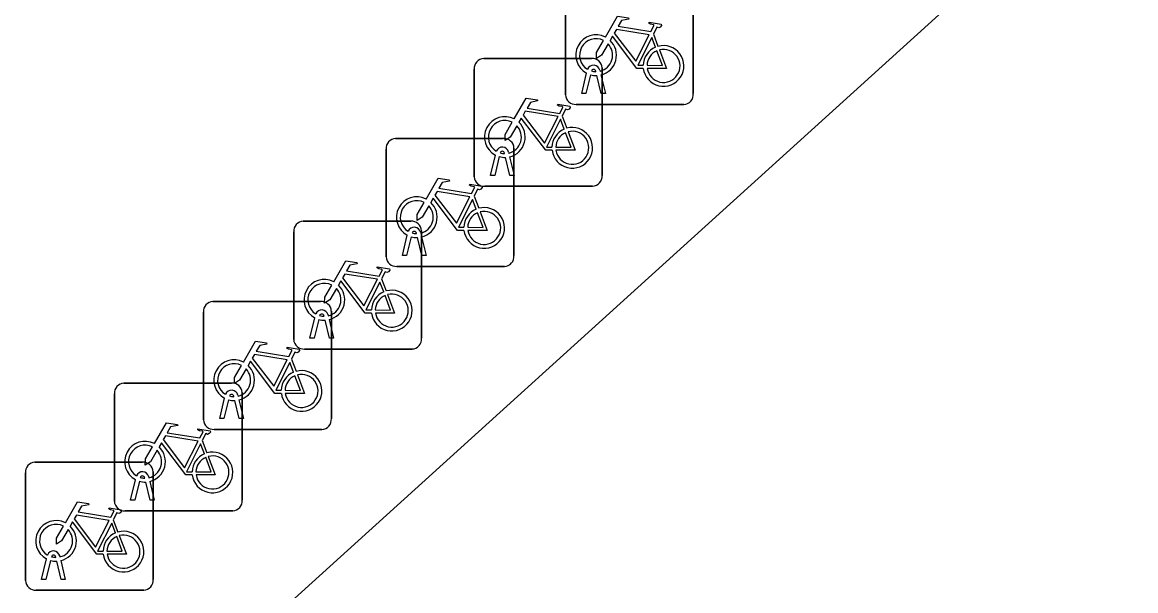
# Model space of a CAD drawing. Extents: x 159039 to 160102, y 381214 to 382524.
# Drawn here: x 159756.83 to 159765.53, y 381947.32 to 381951.77 of the extents above; entities that cross this region are included whole.
import ezdxf

# ---------------------------------------------------------------- set-up
doc = ezdxf.new("R2010")
doc.units = 0
for name, color, linetype in [('IMGEO_Fietsenrek', 7, 'Continuous'), ('IMGEO_Parkeervlak_open', 7, 'Continuous'), ('IMGEO_Voetpad_open', 7, 'Continuous')]:
    doc.layers.add(name, color=color, linetype=linetype)

msp = doc.modelspace()

# ---------------------------------------------------------------- linework, layer by layer
at = {"layer": 'IMGEO_Fietsenrek'}
for p, q in [((159761.0715, 381951.1989), (159761.0715, 381952.0398)), ((159761.0715, 381952.0398), (159761.0715, 381951.1989)), ((159762.0705, 381952.0491), (159762.0705, 381951.2082)), ((159762.0705, 381951.2082), (159762.0705, 381952.0491)), ((159761.7582, 381951.6732), (159761.7945, 381951.578)), ((159760.3585, 381950.5589), (159760.3585, 381951.3998)), ((159760.3585, 381951.3998), (159760.3585, 381950.5589)), ((159760.4329, 381951.4835), (159761.2738, 381951.4835)), ((159761.2738, 381951.4835), (159760.4329, 381951.4835)), ((159761.3575, 381951.4091), (159761.3575, 381950.5682)), ((159761.3575, 381950.5682), (159761.3575, 381951.4091)), ((159761.1985, 381951.2083), (159761.2368, 381951.3683)), ((159761.2672, 381951.3561), (159761.2319, 381951.2083)), ((159761.3089, 381951.3799), (159761.3079, 381951.3842)), ((159761.35, 381951.2083), (159761.3161, 381951.35)), ((159761.3396, 381951.3914), (159761.3414, 381951.3835)), ((159761.3484, 381951.3543), (159761.3834, 381951.2083)), ((159761.2319, 381951.2083), (159761.1985, 381951.2083)), ((159761.3834, 381951.2083), (159761.35, 381951.2083)), ((159761.9961, 381951.1245), (159761.1552, 381951.1245)), ((159761.1552, 381951.1245), (159761.9961, 381951.1245)), ((159761.0452, 381951.0332), (159761.0815, 381950.938)), ((159759.7449, 381950.8575), (159760.5858, 381950.8575)), ((159760.5858, 381950.8575), (159759.7449, 381950.8575)), ((159759.6705, 381949.9329), (159759.6705, 381950.7738)), ((159759.6705, 381950.7738), (159759.6705, 381949.9329)), ((159760.4855, 381950.5683), (159760.5238, 381950.7283)), ((159760.5542, 381950.7161), (159760.5189, 381950.5683)), ((159760.5959, 381950.7399), (159760.5949, 381950.7442)), ((159760.637, 381950.5683), (159760.6031, 381950.71)), ((159760.6266, 381950.7514), (159760.6284, 381950.7435)), ((159760.6354, 381950.7143), (159760.6704, 381950.5683)), ((159760.6695, 381950.7831), (159760.6695, 381949.9422)), ((159760.6695, 381949.9422), (159760.6695, 381950.7831)), ((159760.5189, 381950.5683), (159760.4855, 381950.5683)), ((159760.6704, 381950.5683), (159760.637, 381950.5683)), ((159761.2831, 381950.4845), (159760.4422, 381950.4845)), ((159760.4422, 381950.4845), (159761.2831, 381950.4845)), ((159760.3572, 381950.4072), (159760.3935, 381950.312)), ((159759.0229, 381950.2115), (159759.8638, 381950.2115)), ((159759.8638, 381950.2115), (159759.0229, 381950.2115)), ((159758.9485, 381949.2869), (159758.9485, 381950.1278)), ((159758.9485, 381950.1278), (159758.9485, 381949.2869)), ((159759.7975, 381949.9423), (159759.8358, 381950.1023)), ((159759.9079, 381950.1139), (159759.9069, 381950.1182)), ((159759.9386, 381950.1254), (159759.9404, 381950.1175)), ((159759.9475, 381950.1371), (159759.9475, 381949.2962)), ((159759.9475, 381949.2962), (159759.9475, 381950.1371)), ((159759.8662, 381950.0901), (159759.8309, 381949.9423)), ((159759.949, 381949.9423), (159759.9151, 381950.084)), ((159759.9474, 381950.0883), (159759.9824, 381949.9423)), ((159759.8309, 381949.9423), (159759.7975, 381949.9423)), ((159759.9824, 381949.9423), (159759.949, 381949.9423)), ((159760.5951, 381949.8585), (159759.7542, 381949.8585)), ((159759.7542, 381949.8585), (159760.5951, 381949.8585)), ((159759.6352, 381949.7612), (159759.6715, 381949.666)), ((159758.3179, 381949.5835), (159759.1588, 381949.5835)), ((159759.1588, 381949.5835), (159758.3179, 381949.5835)), ((159758.2435, 381948.6589), (159758.2435, 381949.4998)), ((159758.2435, 381949.4998), (159758.2435, 381948.6589)), ((159759.2425, 381949.5091), (159759.2425, 381948.6682)), ((159759.2425, 381948.6682), (159759.2425, 381949.5091)), ((159759.0755, 381949.2963), (159759.1138, 381949.4563)), ((159759.1442, 381949.4441), (159759.1089, 381949.2963)), ((159759.1859, 381949.4679), (159759.1849, 381949.4722)), ((159759.227, 381949.2963), (159759.1931, 381949.438)), ((159759.2166, 381949.4794), (159759.2184, 381949.4715)), ((159759.2254, 381949.4423), (159759.2604, 381949.2963)), ((159759.1089, 381949.2963), (159759.0755, 381949.2963)), ((159759.2604, 381949.2963), (159759.227, 381949.2963)), ((159759.8731, 381949.2125), (159759.0322, 381949.2125)), ((159759.0322, 381949.2125), (159759.8731, 381949.2125)), ((159758.9302, 381949.1332), (159758.9665, 381949.038)), ((159757.6219, 381948.9465), (159758.4628, 381948.9465)), ((159758.4628, 381948.9465), (159757.6219, 381948.9465)), ((159757.5475, 381948.0219), (159757.5475, 381948.8628)), ((159757.5475, 381948.8628), (159757.5475, 381948.0219)), ((159758.3705, 381948.6683), (159758.4088, 381948.8283)), ((159758.4392, 381948.8161), (159758.4039, 381948.6683)), ((159758.4809, 381948.8399), (159758.4799, 381948.8442)), ((159758.522, 381948.6683), (159758.4881, 381948.81)), ((159758.5116, 381948.8514), (159758.5134, 381948.8435)), ((159758.5204, 381948.8143), (159758.5554, 381948.6683)), ((159758.5465, 381948.8721), (159758.5465, 381948.0312)), ((159758.5465, 381948.0312), (159758.5465, 381948.8721)), ((159758.4039, 381948.6683), (159758.3705, 381948.6683)), ((159758.5554, 381948.6683), (159758.522, 381948.6683)), ((159759.1681, 381948.5845), (159758.3272, 381948.5845)), ((159758.3272, 381948.5845), (159759.1681, 381948.5845)), ((159758.2342, 381948.4962), (159758.2705, 381948.401)), ((159756.9269, 381948.3275), (159757.7678, 381948.3275)), ((159757.7678, 381948.3275), (159756.9269, 381948.3275)), ((159756.8525, 381947.4029), (159756.8525, 381948.2438)), ((159756.8525, 381948.2438), (159756.8525, 381947.4029)), ((159757.6745, 381948.0313), (159757.7128, 381948.1913)), ((159757.7849, 381948.2029), (159757.7839, 381948.2072)), ((159757.8156, 381948.2144), (159757.8174, 381948.2065)), ((159757.8515, 381948.2531), (159757.8515, 381947.4122)), ((159757.8515, 381947.4122), (159757.8515, 381948.2531)), ((159757.7432, 381948.1791), (159757.7079, 381948.0313)), ((159757.826, 381948.0313), (159757.7921, 381948.173)), ((159757.8244, 381948.1773), (159757.8594, 381948.0313)), ((159757.7079, 381948.0313), (159757.6745, 381948.0313)), ((159757.8594, 381948.0313), (159757.826, 381948.0313)), ((159758.4721, 381947.9475), (159757.6312, 381947.9475)), ((159757.6312, 381947.9475), (159758.4721, 381947.9475)), ((159757.5392, 381947.8772), (159757.5755, 381947.782)), ((159756.9795, 381947.4123), (159757.0178, 381947.5723)), ((159757.0899, 381947.5839), (159757.0889, 381947.5882)), ((159757.1206, 381947.5954), (159757.1224, 381947.5875)), ((159757.0482, 381947.5601), (159757.0129, 381947.4123)), ((159757.131, 381947.4123), (159757.0971, 381947.554)), ((159757.1294, 381947.5583), (159757.1644, 381947.4123)), ((159757.0129, 381947.4123), (159756.9795, 381947.4123)), ((159757.1644, 381947.4123), (159757.131, 381947.4123)), ((159757.7771, 381947.3285), (159756.9362, 381947.3285)), ((159756.9362, 381947.3285), (159757.7771, 381947.3285))]:
    msp.add_line(p, q, dxfattribs=at)
for points in [[(159761.3841, 381951.6502), (159761.4788, 381951.8137), (159761.565, 381951.7999), (159761.5667, 381951.7912), (159761.5106, 381951.7803), (159761.4844, 381951.735), (159761.7396, 381951.6942)], [(159761.7396, 381951.6942), (159761.7646, 381951.743), (159761.7595, 381951.747), (159761.7363, 381951.7507), (159761.7236, 381951.7582), (159761.7226, 381951.7613), (159761.7248, 381951.7659), (159761.8196, 381951.7508), (159761.8219, 381951.7405), (159761.8125, 381951.7281), (159761.8001, 381951.7217), (159761.7856, 381951.7279), (159761.7582, 381951.6732)], [(159761.7267, 381951.669), (159761.4699, 381951.71), (159761.4532, 381951.6812), (159761.6202, 381951.4609), (159761.7267, 381951.669)], [(159761.4048, 381951.5977), (159761.3532, 381951.5085), (159761.3133, 381951.4825), (159761.3145, 381951.53), (159761.369, 381951.6242)], [(159761.6798, 381951.4055), (159761.6301, 381951.4056), (159761.4394, 381951.6573), (159761.4204, 381951.6245)], [(159761.7747, 381951.571), (159761.7454, 381951.6478), (159761.636, 381951.4297), (159761.6787, 381951.4296)], [(159761.7087, 381951.4295), (159761.8286, 381951.4293), (159761.7854, 381951.5429)], [(159761.8052, 381951.5498), (159761.8602, 381951.4052), (159761.7101, 381951.4055)], [(159760.6711, 381951.0102), (159760.7658, 381951.1737), (159760.852, 381951.1599), (159760.8537, 381951.1512), (159760.7976, 381951.1403), (159760.7714, 381951.095), (159761.0266, 381951.0542)], [(159761.0137, 381951.029), (159760.7569, 381951.07), (159760.7402, 381951.0412), (159760.9072, 381950.8209), (159761.0137, 381951.029)], [(159761.0266, 381951.0542), (159761.0516, 381951.103), (159761.0465, 381951.107), (159761.0233, 381951.1107), (159761.0106, 381951.1182), (159761.0096, 381951.1213), (159761.0118, 381951.1259), (159761.1066, 381951.1108), (159761.1089, 381951.1005), (159761.0995, 381951.0881), (159761.0871, 381951.0817), (159761.0726, 381951.0879), (159761.0452, 381951.0332)], [(159760.6918, 381950.9577), (159760.6402, 381950.8685), (159760.6003, 381950.8425), (159760.6015, 381950.89), (159760.656, 381950.9842)], [(159760.9668, 381950.7655), (159760.9171, 381950.7656), (159760.7264, 381951.0173), (159760.7074, 381950.9845)], [(159761.0617, 381950.931), (159761.0324, 381951.0078), (159760.923, 381950.7897), (159760.9657, 381950.7896)], [(159760.9957, 381950.7895), (159761.1156, 381950.7893), (159761.0724, 381950.9029)], [(159761.0922, 381950.9098), (159761.1472, 381950.7652), (159760.9971, 381950.7655)], [(159759.9831, 381950.3842), (159760.0778, 381950.5477), (159760.164, 381950.5339), (159760.1657, 381950.5252), (159760.1096, 381950.5143), (159760.0834, 381950.469), (159760.3386, 381950.4282)], [(159760.3257, 381950.403), (159760.0689, 381950.444), (159760.0522, 381950.4152), (159760.2192, 381950.1949), (159760.3257, 381950.403)], [(159760.3386, 381950.4282), (159760.3636, 381950.477), (159760.3585, 381950.481), (159760.3353, 381950.4847), (159760.3226, 381950.4922), (159760.3216, 381950.4953), (159760.3238, 381950.4999), (159760.4186, 381950.4848), (159760.4209, 381950.4745), (159760.4115, 381950.4621), (159760.3991, 381950.4557), (159760.3846, 381950.4619), (159760.3572, 381950.4072)], [(159760.0038, 381950.3317), (159759.9522, 381950.2425), (159759.9123, 381950.2165), (159759.9135, 381950.264), (159759.968, 381950.3582)], [(159760.2788, 381950.1395), (159760.2291, 381950.1396), (159760.0384, 381950.3913), (159760.0194, 381950.3585)], [(159760.3737, 381950.305), (159760.3444, 381950.3818), (159760.235, 381950.1637), (159760.2777, 381950.1636)], [(159760.3077, 381950.1635), (159760.4276, 381950.1633), (159760.3844, 381950.2769)], [(159760.4042, 381950.2838), (159760.4592, 381950.1392), (159760.3091, 381950.1395)], [(159759.2611, 381949.7382), (159759.3558, 381949.9017), (159759.442, 381949.8879), (159759.4437, 381949.8792), (159759.3876, 381949.8683), (159759.3614, 381949.823), (159759.6166, 381949.7822)], [(159759.6166, 381949.7822), (159759.6416, 381949.831), (159759.6365, 381949.835), (159759.6133, 381949.8387), (159759.6006, 381949.8462), (159759.5996, 381949.8493), (159759.6018, 381949.8539), (159759.6966, 381949.8388), (159759.6989, 381949.8285), (159759.6895, 381949.8161), (159759.6771, 381949.8097), (159759.6626, 381949.8159), (159759.6352, 381949.7612)], [(159759.5568, 381949.4935), (159759.5071, 381949.4936), (159759.3164, 381949.7453), (159759.2974, 381949.7125)], [(159759.6037, 381949.757), (159759.3469, 381949.798), (159759.3302, 381949.7692), (159759.4972, 381949.5489), (159759.6037, 381949.757)], [(159759.2818, 381949.6857), (159759.2302, 381949.5965), (159759.1903, 381949.5705), (159759.1915, 381949.618), (159759.246, 381949.7122)], [(159759.6517, 381949.659), (159759.6224, 381949.7358), (159759.513, 381949.5177), (159759.5557, 381949.5176)], [(159759.5857, 381949.5175), (159759.7056, 381949.5173), (159759.6624, 381949.6309)], [(159759.6822, 381949.6378), (159759.7372, 381949.4932), (159759.5871, 381949.4935)], [(159758.5561, 381949.1102), (159758.6508, 381949.2737), (159758.737, 381949.2599), (159758.7387, 381949.2512), (159758.6826, 381949.2403), (159758.6564, 381949.195), (159758.9116, 381949.1542)], [(159758.9116, 381949.1542), (159758.9366, 381949.203), (159758.9315, 381949.207), (159758.9083, 381949.2107), (159758.8956, 381949.2182), (159758.8946, 381949.2213), (159758.8968, 381949.2259), (159758.9916, 381949.2108), (159758.9939, 381949.2005), (159758.9845, 381949.1881), (159758.9721, 381949.1817), (159758.9576, 381949.1879), (159758.9302, 381949.1332)], [(159758.8987, 381949.129), (159758.6419, 381949.17), (159758.6252, 381949.1412), (159758.7922, 381948.9209), (159758.8987, 381949.129)], [(159758.5768, 381949.0577), (159758.5252, 381948.9685), (159758.4853, 381948.9425), (159758.4865, 381948.99), (159758.541, 381949.0842)], [(159758.8518, 381948.8655), (159758.8021, 381948.8656), (159758.6114, 381949.1173), (159758.5924, 381949.0845)], [(159758.9467, 381949.031), (159758.9174, 381949.1078), (159758.808, 381948.8897), (159758.8507, 381948.8896)], [(159758.8807, 381948.8895), (159759.0006, 381948.8893), (159758.9574, 381949.0029)], [(159758.9772, 381949.0098), (159759.0322, 381948.8652), (159758.8821, 381948.8655)], [(159757.8601, 381948.4732), (159757.9548, 381948.6367), (159758.041, 381948.6229), (159758.0427, 381948.6142), (159757.9866, 381948.6033), (159757.9604, 381948.558), (159758.2156, 381948.5172)], [(159758.2027, 381948.492), (159757.9459, 381948.533), (159757.9292, 381948.5042), (159758.0962, 381948.2839), (159758.2027, 381948.492)], [(159758.2156, 381948.5172), (159758.2406, 381948.566), (159758.2355, 381948.57), (159758.2123, 381948.5737), (159758.1996, 381948.5812), (159758.1986, 381948.5843), (159758.2008, 381948.5889), (159758.2956, 381948.5738), (159758.2979, 381948.5635), (159758.2885, 381948.5511), (159758.2761, 381948.5447), (159758.2616, 381948.5509), (159758.2342, 381948.4962)], [(159757.8808, 381948.4207), (159757.8292, 381948.3315), (159757.7893, 381948.3055), (159757.7905, 381948.353), (159757.845, 381948.4472)], [(159758.1558, 381948.2285), (159758.1061, 381948.2286), (159757.9154, 381948.4803), (159757.8964, 381948.4475)], [(159758.2507, 381948.394), (159758.2214, 381948.4708), (159758.112, 381948.2527), (159758.1547, 381948.2526)], [(159758.1847, 381948.2525), (159758.3046, 381948.2523), (159758.2614, 381948.3659)], [(159758.2812, 381948.3728), (159758.3362, 381948.2282), (159758.1861, 381948.2285)], [(159757.1651, 381947.8542), (159757.2598, 381948.0177), (159757.346, 381948.0039), (159757.3477, 381947.9952), (159757.2916, 381947.9843), (159757.2654, 381947.939), (159757.5206, 381947.8982)], [(159757.5206, 381947.8982), (159757.5456, 381947.947), (159757.5405, 381947.951), (159757.5173, 381947.9547), (159757.5046, 381947.9622), (159757.5036, 381947.9653), (159757.5058, 381947.9699), (159757.6006, 381947.9548), (159757.6029, 381947.9445), (159757.5935, 381947.9321), (159757.5811, 381947.9257), (159757.5666, 381947.9319), (159757.5392, 381947.8772)], [(159757.4608, 381947.6095), (159757.4111, 381947.6096), (159757.2204, 381947.8613), (159757.2014, 381947.8285)], [(159757.5077, 381947.873), (159757.2509, 381947.914), (159757.2342, 381947.8852), (159757.4012, 381947.6649), (159757.5077, 381947.873)], [(159757.5557, 381947.775), (159757.5264, 381947.8518), (159757.417, 381947.6337), (159757.4597, 381947.6336)], [(159757.1858, 381947.8017), (159757.1342, 381947.7125), (159757.0943, 381947.6865), (159757.0955, 381947.734), (159757.15, 381947.8282)], [(159757.4897, 381947.6335), (159757.6096, 381947.6333), (159757.5664, 381947.7469)], [(159757.5862, 381947.7538), (159757.6412, 381947.6092), (159757.4911, 381947.6095)]]:
    msp.add_lwpolyline(points, dxfattribs=at)
for centre, radius, start, end in [((159761.3111, 381951.5089), 0.159, 62.67661, 242.13685), ((159761.3111, 381951.5089), 0.129, 63.31916, 238.90302), ((159761.3111, 381951.5089), 0.129, 283.60429, 43.43025), ((159761.3111, 381951.5089), 0.159, 283.5766, 46.60424), ((159761.8377, 381951.4249), 0.159, 187.0065, 105.77075), ((159761.8377, 381951.4249), 0.159, 113.3408, 178.32165), ((159761.8377, 381951.4249), 0.129, 113.92302, 177.95563), ((159761.8377, 381951.4249), 0.129, 188.67146, 104.58832), ((159760.4362, 381951.4056), 0.0779, 92.4484, 184.28452), ((159760.4362, 381951.4056), 0.0779, 92.4484, 184.28452), ((159761.2909, 381951.3803), 0.0499, 12.8025, 158.69338), ((159761.2796, 381951.4058), 0.0779, 2.4484, 94.28452), ((159761.2796, 381951.4058), 0.0779, 2.4484, 94.28452), ((159761.3111, 381951.5089), 0.159, 253.99666, 271.78671), ((159761.2909, 381951.3803), 0.0174, 12.8025, 163.45023), ((159761.3111, 381951.5089), 0.129, 253.41502, 269.02044), ((159761.1494, 381951.2022), 0.0779, 182.4484, 274.28452), ((159761.1494, 381951.2022), 0.0779, 182.4484, 274.28452), ((159761.9928, 381951.2024), 0.0779, 272.4484, 4.28452), ((159761.9928, 381951.2024), 0.0779, 272.4484, 4.28452), ((159760.5981, 381950.8689), 0.159, 62.67661, 242.13685), ((159760.5981, 381950.8689), 0.129, 63.31916, 238.90302), ((159760.5981, 381950.8689), 0.159, 283.5766, 46.60424), ((159760.5981, 381950.8689), 0.129, 283.60429, 43.43025), ((159761.1247, 381950.7849), 0.159, 113.3408, 178.32165), ((159761.1247, 381950.7849), 0.159, 187.0065, 105.77075), ((159761.1247, 381950.7849), 0.129, 113.92302, 177.95563), ((159761.1247, 381950.7849), 0.129, 188.67146, 104.58832), ((159759.7482, 381950.7796), 0.0779, 92.4484, 184.28452), ((159759.7482, 381950.7796), 0.0779, 92.4484, 184.28452), ((159760.5779, 381950.7403), 0.0499, 12.8025, 158.69338), ((159760.5916, 381950.7798), 0.0779, 2.4484, 94.28452), ((159760.5916, 381950.7798), 0.0779, 2.4484, 94.28452), ((159760.5981, 381950.8689), 0.159, 253.99666, 271.78671), ((159760.5779, 381950.7403), 0.0174, 12.8025, 163.45023), ((159760.5981, 381950.8689), 0.129, 253.41502, 269.02044), ((159760.4364, 381950.5622), 0.0779, 182.4484, 274.28452), ((159760.4364, 381950.5622), 0.0779, 182.4484, 274.28452), ((159761.2798, 381950.5624), 0.0779, 272.4484, 4.28452), ((159761.2798, 381950.5624), 0.0779, 272.4484, 4.28452), ((159759.9101, 381950.2429), 0.159, 62.67661, 242.13685), ((159759.9101, 381950.2429), 0.129, 63.31916, 238.90302), ((159759.9101, 381950.2429), 0.159, 283.5766, 46.60424), ((159759.9101, 381950.2429), 0.129, 283.60429, 43.43025), ((159760.4367, 381950.1589), 0.159, 113.3408, 178.32165), ((159760.4367, 381950.1589), 0.159, 187.0065, 105.77075), ((159760.4367, 381950.1589), 0.129, 113.92302, 177.95563), ((159760.4367, 381950.1589), 0.129, 188.67146, 104.58832), ((159759.0262, 381950.1336), 0.0779, 92.4484, 184.28452), ((159759.0262, 381950.1336), 0.0779, 92.4484, 184.28452), ((159759.8696, 381950.1338), 0.0779, 2.4484, 94.28452), ((159759.8696, 381950.1338), 0.0779, 2.4484, 94.28452), ((159759.8899, 381950.1143), 0.0499, 12.8025, 158.69338), ((159759.8899, 381950.1143), 0.0174, 12.8025, 163.45023), ((159759.9101, 381950.2429), 0.129, 253.41502, 269.02044), ((159759.9101, 381950.2429), 0.159, 253.99666, 271.78671), ((159759.7484, 381949.9362), 0.0779, 182.4484, 274.28452), ((159759.7484, 381949.9362), 0.0779, 182.4484, 274.28452), ((159760.5918, 381949.9364), 0.0779, 272.4484, 4.28452), ((159760.5918, 381949.9364), 0.0779, 272.4484, 4.28452), ((159759.1881, 381949.5969), 0.159, 62.67661, 242.13685), ((159759.1881, 381949.5969), 0.129, 63.31916, 238.90302), ((159759.1881, 381949.5969), 0.129, 283.60429, 43.43025), ((159759.1881, 381949.5969), 0.159, 283.5766, 46.60424), ((159759.7147, 381949.5129), 0.159, 113.3408, 178.32165), ((159759.7147, 381949.5129), 0.159, 187.0065, 105.77075), ((159758.3212, 381949.5056), 0.0779, 92.4484, 184.28452), ((159758.3212, 381949.5056), 0.0779, 92.4484, 184.28452), ((159759.1646, 381949.5058), 0.0779, 2.4484, 94.28452), ((159759.1646, 381949.5058), 0.0779, 2.4484, 94.28452), ((159759.7147, 381949.5129), 0.129, 113.92302, 177.95563), ((159759.7147, 381949.5129), 0.129, 188.67146, 104.58832), ((159759.1679, 381949.4683), 0.0499, 12.8025, 158.69338), ((159759.1679, 381949.4683), 0.0174, 12.8025, 163.45023), ((159759.1881, 381949.5969), 0.159, 253.99666, 271.78671), ((159759.1881, 381949.5969), 0.129, 253.41502, 269.02044), ((159759.0264, 381949.2902), 0.0779, 182.4484, 274.28452), ((159759.0264, 381949.2902), 0.0779, 182.4484, 274.28452), ((159759.8698, 381949.2904), 0.0779, 272.4484, 4.28452), ((159759.8698, 381949.2904), 0.0779, 272.4484, 4.28452), ((159758.4831, 381948.9689), 0.159, 62.67661, 242.13685), ((159758.4831, 381948.9689), 0.129, 63.31916, 238.90302), ((159758.4831, 381948.9689), 0.129, 283.60429, 43.43025), ((159758.4831, 381948.9689), 0.159, 283.5766, 46.60424), ((159759.0097, 381948.8849), 0.159, 113.3408, 178.32165), ((159759.0097, 381948.8849), 0.159, 187.0065, 105.77075), ((159759.0097, 381948.8849), 0.129, 113.92302, 177.95563), ((159759.0097, 381948.8849), 0.129, 188.67146, 104.58832), ((159757.6252, 381948.8686), 0.0779, 92.4484, 184.28452), ((159757.6252, 381948.8686), 0.0779, 92.4484, 184.28452), ((159758.4629, 381948.8403), 0.0499, 12.8025, 158.69338), ((159758.4686, 381948.8688), 0.0779, 2.4484, 94.28452), ((159758.4686, 381948.8688), 0.0779, 2.4484, 94.28452), ((159758.4831, 381948.9689), 0.159, 253.99666, 271.78671), ((159758.4629, 381948.8403), 0.0174, 12.8025, 163.45023), ((159758.4831, 381948.9689), 0.129, 253.41502, 269.02044), ((159758.3214, 381948.6622), 0.0779, 182.4484, 274.28452), ((159758.3214, 381948.6622), 0.0779, 182.4484, 274.28452), ((159759.1648, 381948.6624), 0.0779, 272.4484, 4.28452), ((159759.1648, 381948.6624), 0.0779, 272.4484, 4.28452), ((159757.7871, 381948.3319), 0.159, 62.67661, 242.13685), ((159757.7871, 381948.3319), 0.129, 63.31916, 238.90302), ((159757.7871, 381948.3319), 0.159, 283.5766, 46.60424), ((159757.7871, 381948.3319), 0.129, 283.60429, 43.43025), ((159758.3137, 381948.2479), 0.159, 113.3408, 178.32165), ((159758.3137, 381948.2479), 0.159, 187.0065, 105.77075), ((159758.3137, 381948.2479), 0.129, 113.92302, 177.95563), ((159758.3137, 381948.2479), 0.129, 188.67146, 104.58832), ((159756.9302, 381948.2496), 0.0779, 92.4484, 184.28452), ((159756.9302, 381948.2496), 0.0779, 92.4484, 184.28452), ((159757.7736, 381948.2498), 0.0779, 2.4484, 94.28452), ((159757.7736, 381948.2498), 0.0779, 2.4484, 94.28452), ((159757.7669, 381948.2033), 0.0499, 12.8025, 158.69338), ((159757.7669, 381948.2033), 0.0174, 12.8025, 163.45023), ((159757.7871, 381948.3319), 0.129, 253.41502, 269.02044), ((159757.7871, 381948.3319), 0.159, 253.99666, 271.78671), ((159757.6254, 381948.0252), 0.0779, 182.4484, 274.28452), ((159757.6254, 381948.0252), 0.0779, 182.4484, 274.28452), ((159758.4688, 381948.0254), 0.0779, 272.4484, 4.28452), ((159758.4688, 381948.0254), 0.0779, 272.4484, 4.28452), ((159757.0921, 381947.7129), 0.159, 62.67661, 242.13685), ((159757.0921, 381947.7129), 0.129, 63.31916, 238.90302), ((159757.0921, 381947.7129), 0.129, 283.60429, 43.43025), ((159757.0921, 381947.7129), 0.159, 283.5766, 46.60424), ((159757.6187, 381947.6289), 0.159, 113.3408, 178.32165), ((159757.6187, 381947.6289), 0.159, 187.0065, 105.77075), ((159757.6187, 381947.6289), 0.129, 113.92302, 177.95563), ((159757.6187, 381947.6289), 0.129, 188.67146, 104.58832), ((159757.0719, 381947.5843), 0.0499, 12.8025, 158.69338), ((159757.0719, 381947.5843), 0.0174, 12.8025, 163.45023), ((159757.0921, 381947.7129), 0.129, 253.41502, 269.02044), ((159757.0921, 381947.7129), 0.159, 253.99666, 271.78671), ((159756.9304, 381947.4062), 0.0779, 182.4484, 274.28452), ((159756.9304, 381947.4062), 0.0779, 182.4484, 274.28452), ((159757.7738, 381947.4064), 0.0779, 272.4484, 4.28452), ((159757.7738, 381947.4064), 0.0779, 272.4484, 4.28452)]:
    msp.add_arc(centre, radius, start, end, dxfattribs=at)
at = {"layer": 'IMGEO_Parkeervlak_open'}
msp.add_lwpolyline([(159776.81, 381963.382), (159774.997, 381961.802), (159746.532, 381936.009)], dxfattribs=at)
at = {"layer": 'IMGEO_Voetpad_open'}
msp.add_lwpolyline([(159746.532, 381936.009), (159774.997, 381961.802)], dxfattribs=at)

doc.saveas('drawing.dxf')
